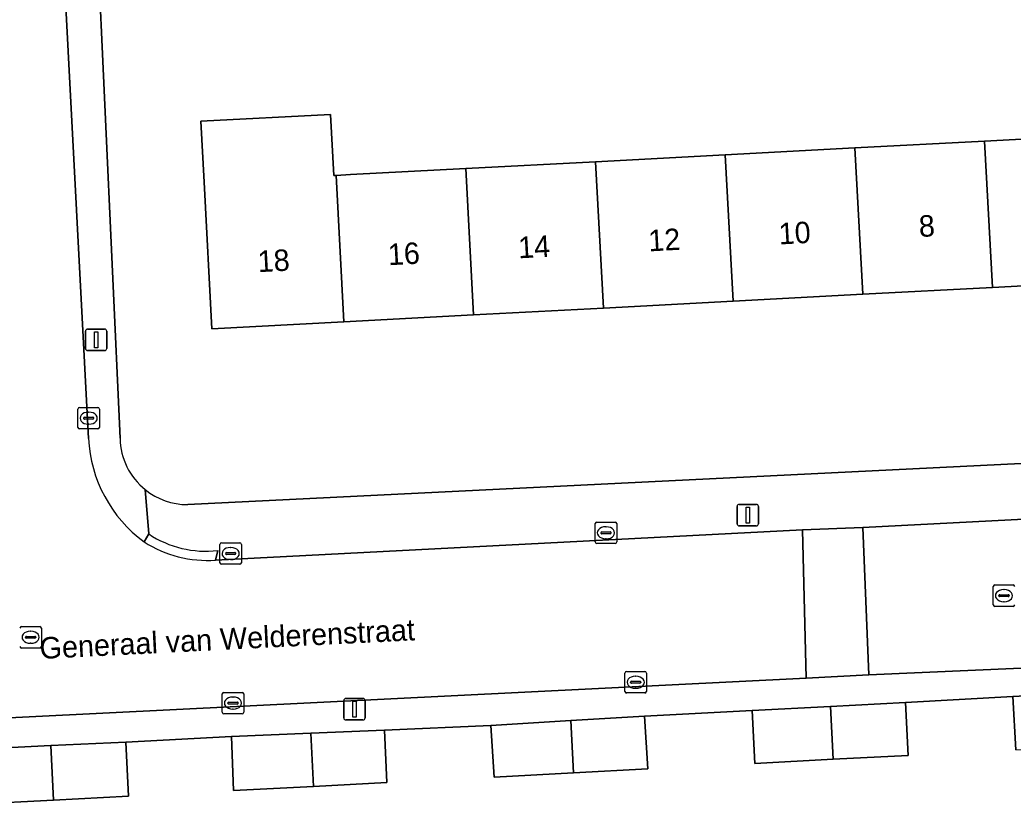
# Model space of a CAD drawing. Extents: x 161084 to 161928, y 385354 to 386522.
# Drawn here: x 161702.65 to 161748.84, y 386055.44 to 386091.94 of the extents above; entities that cross this region are included whole.
import ezdxf

# ---------------------------------------------------------------- set-up
doc = ezdxf.new("R2010")
doc.units = 0
for name, color, linetype in [('IMGEO_Erf', 7, 'Continuous'), ('IMGEO_Kolk', 7, 'Continuous'), ('IMGEO_Lichtmast', 7, 'Continuous'), ('IMGEO_Muur', 7, 'Continuous'), ('IMGEO_Openbare_ruimte_label', 7, 'Continuous'), ('IMGEO_Pand', 7, 'Continuous'), ('IMGEO_Pand_nummerreeks', 7, 'Continuous'), ('IMGEO_Rijbaan_lokaal_open', 7, 'Continuous'), ('IMGEO_Rioolput', 7, 'Continuous'), ('IMGEO_Voetpad_open', 7, 'Continuous')]:
    doc.layers.add(name, color=color, linetype=linetype)

msp = doc.modelspace()

# ---------------------------------------------------------------- linework, layer by layer
at = {"layer": 'IMGEO_Erf'}
for points in [[(161749.392, 386097.703), (161744.509, 386097.807), (161744.645, 386095.287), (161740.996, 386095.089), (161737.455, 386094.897), (161737.318, 386097.417), (161732.448, 386097.167), (161732.584, 386094.647), (161728.935, 386094.449), (161725.394, 386094.257), (161725.257, 386096.777), (161720.387, 386096.528), (161720.523, 386094.008), (161716.874, 386093.81), (161713.333, 386093.618), (161713.196, 386096.138), (161706.251, 386095.757), (161707.31, 386072.468)], [(161753.905, 386079.812), (161747.875, 386079.491), (161741.844, 386079.17), (161735.814, 386078.849), (161729.783, 386078.528), (161723.752, 386078.207), (161717.722, 386077.886), (161711.571, 386077.558), (161711.214, 386084.38), (161711.065, 386087.22), (161717.096, 386087.536), (161717.247, 386084.696), (161717.359, 386084.702), (161718.029, 386084.737), (161723.39, 386085.021), (161729.42, 386085.341), (161735.451, 386085.661), (161741.481, 386085.981), (161747.512, 386086.301), (161753.543, 386086.621)], [(161710.455, 386069.383), (161766.54, 386072.148)], [(161748.959, 386057.973), (161748.832, 386060.449), (161743.829, 386060.167), (161743.954, 386057.712), (161740.477, 386057.53), (161736.822, 386057.338), (161736.696, 386059.803), (161731.7, 386059.533), (161731.845, 386057.078), (161728.391, 386056.897), (161724.699, 386056.704), (161724.557, 386059.107), (161719.61, 386058.878), (161719.709, 386056.443), (161716.306, 386056.266), (161712.589, 386056.072), (161712.488, 386058.592), (161707.571, 386058.334), (161707.694, 386055.815), (161704.22, 386055.634), (161700.552, 386055.442)]]:
    msp.add_lwpolyline(points, dxfattribs=at)
for centre, radius, start, end in [((161710.447, 386072.522), 3.138, 180.9932, 231.174), ((161710.45, 386072.523), 3.14, 231.139, 270.0872)]:
    msp.add_arc(centre, radius, start, end, dxfattribs=at)
at = {"layer": 'IMGEO_Kolk'}
for p, q in [((161705.349, 386072.978), (161705.349, 386073.83)), ((161705.424, 386073.904), (161706.276, 386073.904)), ((161706.35, 386073.83), (161706.35, 386072.978)), ((161705.608, 386073.398), (161705.608, 386073.41)), ((161706.046, 386073.361), (161705.648, 386073.361)), ((161705.651, 386073.447), (161706.049, 386073.447)), ((161705.837, 386073.684), (161705.862, 386073.684)), ((161706.092, 386073.41), (161706.092, 386073.398)), ((161706.276, 386072.904), (161705.424, 386072.904)), ((161705.86, 386073.124), (161705.835, 386073.124)), ((161729.403, 386067.644), (161729.403, 386068.496)), ((161729.478, 386068.57), (161730.33, 386068.57)), ((161729.891, 386068.35), (161729.916, 386068.35)), ((161730.404, 386068.496), (161730.404, 386067.644)), ((161729.662, 386068.064), (161729.662, 386068.076)), ((161730.1, 386068.027), (161729.702, 386068.027)), ((161729.705, 386068.113), (161730.103, 386068.113)), ((161729.914, 386067.79), (161729.889, 386067.79)), ((161730.146, 386068.076), (161730.146, 386068.064)), ((161711.952, 386066.679), (161711.952, 386067.531)), ((161712.027, 386067.605), (161712.879, 386067.605)), ((161712.44, 386067.385), (161712.465, 386067.385)), ((161712.953, 386067.531), (161712.953, 386066.679)), ((161730.33, 386067.57), (161729.478, 386067.57)), ((161712.211, 386067.099), (161712.211, 386067.111)), ((161712.649, 386067.062), (161712.251, 386067.062)), ((161712.254, 386067.148), (161712.652, 386067.148)), ((161712.463, 386066.825), (161712.438, 386066.825)), ((161712.695, 386067.111), (161712.695, 386067.099)), ((161712.879, 386066.605), (161712.027, 386066.605)), ((161730.787, 386060.689), (161730.787, 386061.541)), ((161730.862, 386061.615), (161731.714, 386061.615)), ((161731.275, 386061.395), (161731.3, 386061.395)), ((161731.788, 386061.541), (161731.788, 386060.689)), ((161731.046, 386061.109), (161731.046, 386061.121)), ((161731.484, 386061.072), (161731.086, 386061.072)), ((161731.089, 386061.158), (161731.487, 386061.158)), ((161731.298, 386060.835), (161731.273, 386060.835)), ((161731.53, 386061.121), (161731.53, 386061.109)), ((161712.059, 386059.719), (161712.059, 386060.571)), ((161712.134, 386060.645), (161712.986, 386060.645)), ((161712.547, 386060.425), (161712.572, 386060.425)), ((161713.06, 386060.571), (161713.06, 386059.719)), ((161731.714, 386060.615), (161730.862, 386060.615)), ((161712.318, 386060.139), (161712.318, 386060.151)), ((161712.756, 386060.102), (161712.358, 386060.102)), ((161712.361, 386060.188), (161712.759, 386060.188)), ((161712.802, 386060.151), (161712.802, 386060.139)), ((161712.986, 386059.645), (161712.134, 386059.645)), ((161712.57, 386059.865), (161712.545, 386059.865))]:
    msp.add_line(p, q, dxfattribs=at)
for points in [[(161705.349, 386072.978), (161705.349, 386073.83)], [(161705.424, 386073.904), (161706.276, 386073.904)], [(161706.35, 386073.83), (161706.35, 386072.978)], [(161706.276, 386072.904), (161705.424, 386072.904)], [(161729.403, 386067.644), (161729.403, 386068.496)], [(161729.478, 386068.57), (161730.33, 386068.57)], [(161730.404, 386068.496), (161730.404, 386067.644)], [(161711.952, 386066.679), (161711.952, 386067.531)], [(161712.027, 386067.605), (161712.879, 386067.605)], [(161712.953, 386067.531), (161712.953, 386066.679)], [(161730.33, 386067.57), (161729.478, 386067.57)], [(161712.879, 386066.605), (161712.027, 386066.605)], [(161730.787, 386060.689), (161730.787, 386061.541)], [(161730.862, 386061.615), (161731.714, 386061.615)], [(161731.788, 386061.541), (161731.788, 386060.689)], [(161712.059, 386059.719), (161712.059, 386060.571)], [(161712.134, 386060.645), (161712.986, 386060.645)], [(161713.06, 386060.571), (161713.06, 386059.719)], [(161731.714, 386060.615), (161730.862, 386060.615)], [(161712.986, 386059.645), (161712.134, 386059.645)]]:
    msp.add_lwpolyline(points, dxfattribs=at)
for centre, radius, start, end in [((161705.426, 386073.828), 0.0765, 91.552, 178.448), ((161705.426, 386073.828), 0.0765, 91.552, 178.448), ((161706.274, 386073.828), 0.0765, 1.552, 88.448), ((161706.274, 386073.828), 0.0765, 1.552, 88.448), ((161705.648, 386073.407), 0.0403, 85.8775, 175.7526), ((161705.645, 386073.397), 0.0366, 178.938, 274.7102), ((161706.049, 386073.404), 0.043, 264.8664, 352.4533), ((161706.053, 386073.409), 0.0386, 1.7309, 96.639), ((161705.426, 386072.98), 0.0765, 181.552, 268.448), ((161705.426, 386072.98), 0.0765, 181.552, 268.448), ((161706.274, 386072.98), 0.0765, 271.552, 358.448), ((161706.274, 386072.98), 0.0765, 271.552, 358.448), ((161729.48, 386068.494), 0.0765, 91.552, 178.448), ((161729.48, 386068.494), 0.0765, 91.552, 178.448), ((161730.328, 386068.494), 0.0765, 1.552, 88.448), ((161730.328, 386068.494), 0.0765, 1.552, 88.448), ((161729.702, 386068.073), 0.0403, 85.8775, 175.7526), ((161729.699, 386068.063), 0.0366, 178.938, 274.7102), ((161730.103, 386068.07), 0.043, 264.8664, 352.4533), ((161730.107, 386068.075), 0.0386, 1.7309, 96.639), ((161712.029, 386067.529), 0.0765, 91.552, 178.448), ((161712.029, 386067.529), 0.0765, 91.552, 178.448), ((161712.877, 386067.529), 0.0765, 1.552, 88.448), ((161712.877, 386067.529), 0.0765, 1.552, 88.448), ((161729.48, 386067.646), 0.0765, 181.552, 268.448), ((161729.48, 386067.646), 0.0765, 181.552, 268.448), ((161730.328, 386067.646), 0.0765, 271.552, 358.448), ((161730.328, 386067.646), 0.0765, 271.552, 358.448), ((161712.251, 386067.108), 0.0403, 85.8775, 175.7526), ((161712.248, 386067.098), 0.0366, 178.938, 274.7102), ((161712.652, 386067.105), 0.043, 264.8664, 352.4533), ((161712.656, 386067.11), 0.0386, 1.7309, 96.639), ((161712.029, 386066.681), 0.0765, 181.552, 268.448), ((161712.029, 386066.681), 0.0765, 181.552, 268.448), ((161712.877, 386066.681), 0.0765, 271.552, 358.448), ((161712.877, 386066.681), 0.0765, 271.552, 358.448), ((161730.864, 386061.539), 0.0765, 91.552, 178.448), ((161730.864, 386061.539), 0.0765, 91.552, 178.448), ((161731.712, 386061.539), 0.0765, 1.552, 88.448), ((161731.712, 386061.539), 0.0765, 1.552, 88.448), ((161731.086, 386061.118), 0.0403, 85.8775, 175.7526), ((161731.083, 386061.108), 0.0366, 178.938, 274.7102), ((161731.487, 386061.115), 0.043, 264.8664, 352.4533), ((161731.491, 386061.12), 0.0386, 1.7309, 96.639), ((161712.136, 386060.569), 0.0765, 91.552, 178.448), ((161712.136, 386060.569), 0.0765, 91.552, 178.448), ((161712.984, 386060.569), 0.0765, 1.552, 88.448), ((161712.984, 386060.569), 0.0765, 1.552, 88.448), ((161730.864, 386060.691), 0.0765, 181.552, 268.448), ((161730.864, 386060.691), 0.0765, 181.552, 268.448), ((161731.712, 386060.691), 0.0765, 271.552, 358.448), ((161731.712, 386060.691), 0.0765, 271.552, 358.448), ((161712.358, 386060.148), 0.0403, 85.8775, 175.7526), ((161712.355, 386060.138), 0.0366, 178.938, 274.7102), ((161712.759, 386060.145), 0.043, 264.8664, 352.4533), ((161712.763, 386060.15), 0.0386, 1.7309, 96.639), ((161712.136, 386059.721), 0.0765, 181.552, 268.448), ((161712.136, 386059.721), 0.0765, 181.552, 268.448), ((161712.984, 386059.721), 0.0765, 271.552, 358.448), ((161712.984, 386059.721), 0.0765, 271.552, 358.448)]:
    msp.add_arc(centre, radius, start, end, dxfattribs=at)
for centre, major_axis, ratio, start_param, end_param in [((161705.836, 386073.404), (-0.387, 0.002), 0.722429, 4.712389, 7.853982), ((161705.861, 386073.404), (-0.39, 0.002), 0.717154, 1.570796, 4.712389), ((161729.89, 386068.07), (-0.387, 0.002), 0.722429, 4.712389, 7.853982), ((161729.915, 386068.07), (-0.39, 0.002), 0.717154, 1.570796, 4.712389), ((161712.439, 386067.105), (-0.387, 0.002), 0.722429, 4.712389, 7.853982), ((161712.464, 386067.105), (-0.39, 0.002), 0.717154, 1.570796, 4.712389), ((161731.274, 386061.115), (-0.387, 0.002), 0.722429, 4.712389, 7.853982), ((161731.299, 386061.115), (-0.39, 0.002), 0.717154, 1.570796, 4.712389), ((161712.546, 386060.145), (-0.387, 0.002), 0.722429, 4.712389, 7.853982), ((161712.571, 386060.145), (-0.39, 0.002), 0.717154, 1.570796, 4.712389)]:
    msp.add_ellipse(centre, major_axis=major_axis, ratio=ratio, start_param=start_param, end_param=end_param, dxfattribs=at)
at = {"layer": 'IMGEO_Lichtmast'}
for p, q in [((161705.698, 386076.65), (161705.698, 386077.45)), ((161705.698, 386077.45), (161705.698, 386076.65)), ((161705.798, 386077.55), (161706.588, 386077.55)), ((161706.588, 386077.55), (161705.798, 386077.55)), ((161706.688, 386077.45), (161706.688, 386076.65)), ((161706.688, 386076.65), (161706.688, 386077.45)), ((161706.588, 386076.55), (161705.798, 386076.55)), ((161705.798, 386076.55), (161706.588, 386076.55)), ((161736.003, 386068.494), (161736.003, 386069.294)), ((161736.003, 386069.294), (161736.003, 386068.494)), ((161736.103, 386069.394), (161736.893, 386069.394)), ((161736.893, 386069.394), (161736.103, 386069.394)), ((161736.993, 386069.294), (161736.993, 386068.494)), ((161736.993, 386068.494), (161736.993, 386069.294)), ((161736.893, 386068.394), (161736.103, 386068.394)), ((161736.103, 386068.394), (161736.893, 386068.394)), ((161717.814, 386060.359), (161718.604, 386060.359)), ((161718.604, 386060.359), (161717.814, 386060.359)), ((161717.714, 386059.459), (161717.714, 386060.259)), ((161717.714, 386060.259), (161717.714, 386059.459)), ((161718.704, 386060.259), (161718.704, 386059.459)), ((161718.704, 386059.459), (161718.704, 386060.259)), ((161718.604, 386059.359), (161717.814, 386059.359)), ((161717.814, 386059.359), (161718.604, 386059.359))]:
    msp.add_line(p, q, dxfattribs=at)
for points in [[(161706.118, 386077.425), (161706.268, 386077.425), (161706.268, 386076.675), (161706.118, 386076.675), (161706.118, 386077.425)], [(161736.423, 386069.269), (161736.573, 386069.269), (161736.573, 386068.519), (161736.423, 386068.519), (161736.423, 386069.269)], [(161718.134, 386060.234), (161718.284, 386060.234), (161718.284, 386059.484), (161718.134, 386059.484), (161718.134, 386060.234)]]:
    msp.add_lwpolyline(points, dxfattribs=at)
for centre, start, end in [((161705.798, 386077.45), 90, 180), ((161705.798, 386077.45), 90, 180), ((161706.588, 386077.45), 0, 90), ((161706.588, 386077.45), 360, 90), ((161705.798, 386076.65), 180, 270), ((161705.798, 386076.65), 180, 270), ((161706.588, 386076.65), 270, 0), ((161706.588, 386076.65), 270, 0), ((161736.103, 386069.294), 90, 180), ((161736.103, 386069.294), 90, 180), ((161736.893, 386069.294), 0, 90), ((161736.893, 386069.294), 360, 90), ((161736.103, 386068.494), 180, 270), ((161736.103, 386068.494), 180, 270), ((161736.893, 386068.494), 270, 0), ((161736.893, 386068.494), 270, 0), ((161717.814, 386060.259), 90, 180), ((161717.814, 386060.259), 90, 180), ((161718.604, 386060.259), 0, 90), ((161718.604, 386060.259), 360, 90), ((161717.814, 386059.459), 180, 270), ((161717.814, 386059.459), 180, 270), ((161718.604, 386059.459), 270, 0), ((161718.604, 386059.459), 270, 0)]:
    msp.add_arc(centre, 0.1, start, end, dxfattribs=at)
at = {"layer": 'IMGEO_Muur'}
for points in [[(161748.832, 386060.449), (161743.829, 386060.167)], [(161736.696, 386059.803), (161731.7, 386059.533)], [(161724.557, 386059.107), (161719.61, 386058.878)], [(161712.488, 386058.592), (161707.571, 386058.334)]]:
    msp.add_lwpolyline(points, dxfattribs=at)
at = {"layer": 'IMGEO_Pand'}
for points in [[(161717.359, 386084.702), (161717.247, 386084.696), (161717.096, 386087.536), (161711.065, 386087.22), (161711.214, 386084.38), (161711.571, 386077.558), (161717.722, 386077.886)], [(161747.512, 386086.301), (161741.481, 386085.981), (161741.844, 386079.17), (161747.875, 386079.491)], [(161753.543, 386086.621), (161747.512, 386086.301), (161747.875, 386079.491), (161753.905, 386079.812)], [(161741.481, 386085.981), (161735.451, 386085.661), (161735.814, 386078.849), (161741.844, 386079.17)], [(161729.42, 386085.341), (161723.39, 386085.021), (161723.752, 386078.207), (161729.783, 386078.528)], [(161729.783, 386078.528), (161735.814, 386078.849), (161735.451, 386085.661), (161729.42, 386085.341)], [(161723.39, 386085.021), (161718.029, 386084.737), (161717.359, 386084.702), (161717.722, 386077.886), (161723.752, 386078.207)], [(161748.832, 386060.449), (161748.959, 386057.973), (161752.562, 386058.161), (161752.435, 386060.633)], [(161736.696, 386059.803), (161736.822, 386057.338), (161740.477, 386057.53), (161740.35, 386059.989)], [(161740.35, 386059.989), (161740.477, 386057.53), (161743.954, 386057.712), (161743.829, 386060.167)], [(161728.266, 386059.328), (161728.391, 386056.897), (161731.845, 386057.078), (161731.7, 386059.533)], [(161724.557, 386059.107), (161724.699, 386056.704), (161728.391, 386056.897), (161728.266, 386059.328)], [(161712.488, 386058.592), (161712.589, 386056.072), (161716.306, 386056.266), (161716.178, 386058.74)], [(161716.178, 386058.74), (161716.306, 386056.266), (161719.709, 386056.443), (161719.61, 386058.878)], [(161700.429, 386057.985), (161700.552, 386055.442), (161704.22, 386055.634), (161704.09, 386058.164)], [(161704.09, 386058.164), (161704.22, 386055.634), (161707.694, 386055.815), (161707.571, 386058.334)]]:
    msp.add_lwpolyline(points, close=True, dxfattribs=at)
at = {"layer": 'IMGEO_Rijbaan_lokaal_open'}
for points in [[(161705.839, 386072.457), (161704.344, 386101.118)], [(161696.094, 386072.976), (161695.455, 386072.869), (161695.801, 386067.086), (161673.135, 386065.952), (161673.478, 386060.126), (161673.609, 386060.132), (161699.865, 386061.345), (161699.937, 386059.491), (161699.945, 386059.344), (161739.221, 386061.311), (161739.043, 386068.201), (161711.746, 386066.796)]]:
    msp.add_lwpolyline(points, dxfattribs=at)
for points in [[(161785.81, 386070.544), (161752.955, 386068.892), (161741.848, 386068.311), (161742.127, 386061.455), (161751.695, 386061.879), (161786.186, 386063.711)], [(161741.848, 386068.311), (161739.043, 386068.201), (161739.221, 386061.311), (161742.127, 386061.455)]]:
    msp.add_lwpolyline(points, close=True, dxfattribs=at)
for centre, radius, start, end in [((161712.222, 386072.792), 6.392, 183.006, 233.587), ((161711.365, 386072.198), 5.416, 237.1612, 274.0362)]:
    msp.add_arc(centre, radius, start, end, dxfattribs=at)
at = {"layer": 'IMGEO_Rioolput'}
for p, q in [((161747.912, 386064.718), (161747.912, 386065.57)), ((161747.987, 386065.644), (161748.839, 386065.644)), ((161748.4, 386065.424), (161748.425, 386065.424)), ((161748.171, 386065.138), (161748.171, 386065.15)), ((161748.609, 386065.101), (161748.211, 386065.101)), ((161748.214, 386065.187), (161748.612, 386065.187)), ((161748.655, 386065.15), (161748.655, 386065.138)), ((161748.839, 386064.644), (161747.987, 386064.644)), ((161748.423, 386064.864), (161748.398, 386064.864)), ((161702.724, 386063.708), (161703.576, 386063.708)), ((161703.65, 386063.634), (161703.65, 386062.782)), ((161702.908, 386063.202), (161702.908, 386063.214)), ((161703.346, 386063.165), (161702.948, 386063.165)), ((161702.951, 386063.251), (161703.349, 386063.251)), ((161703.137, 386063.488), (161703.162, 386063.488)), ((161703.392, 386063.214), (161703.392, 386063.202)), ((161703.576, 386062.708), (161702.724, 386062.708)), ((161703.16, 386062.928), (161703.135, 386062.928))]:
    msp.add_line(p, q, dxfattribs=at)
for points in [[(161747.912, 386064.718), (161747.912, 386065.57)], [(161747.987, 386065.644), (161748.839, 386065.644)], [(161748.839, 386064.644), (161747.987, 386064.644)], [(161702.724, 386063.708), (161703.576, 386063.708)], [(161703.65, 386063.634), (161703.65, 386062.782)], [(161703.576, 386062.708), (161702.724, 386062.708)]]:
    msp.add_lwpolyline(points, dxfattribs=at)
for centre, radius, start, end in [((161747.989, 386065.568), 0.0765, 91.552, 178.448), ((161747.989, 386065.568), 0.0765, 91.552, 178.448), ((161748.837, 386065.568), 0.0765, 1.552, 88.448), ((161748.837, 386065.568), 0.0765, 1.552, 88.448), ((161748.211, 386065.147), 0.0403, 85.8775, 175.7526), ((161748.208, 386065.137), 0.0366, 178.938, 274.7102), ((161748.612, 386065.144), 0.043, 264.8664, 352.4533), ((161748.616, 386065.149), 0.0386, 1.7309, 96.639), ((161747.989, 386064.72), 0.0765, 181.552, 268.448), ((161747.989, 386064.72), 0.0765, 181.552, 268.448), ((161748.837, 386064.72), 0.0765, 271.552, 358.448), ((161748.837, 386064.72), 0.0765, 271.552, 358.448), ((161702.726, 386063.632), 0.0765, 91.552, 178.448), ((161702.726, 386063.632), 0.0765, 91.552, 178.448), ((161703.574, 386063.632), 0.0765, 1.552, 88.448), ((161703.574, 386063.632), 0.0765, 1.552, 88.448), ((161702.948, 386063.211), 0.0403, 85.8775, 175.7526), ((161702.945, 386063.201), 0.0366, 178.938, 274.7102), ((161703.349, 386063.208), 0.043, 264.8664, 352.4533), ((161703.353, 386063.213), 0.0386, 1.7309, 96.639), ((161702.726, 386062.784), 0.0765, 181.552, 268.448), ((161702.726, 386062.784), 0.0765, 181.552, 268.448), ((161703.574, 386062.784), 0.0765, 271.552, 358.448), ((161703.574, 386062.784), 0.0765, 271.552, 358.448)]:
    msp.add_arc(centre, radius, start, end, dxfattribs=at)
for centre, major_axis, ratio, start_param, end_param in [((161748.399, 386065.144), (-0.387, 0.002), 0.722429, 4.712389, 7.853982), ((161748.424, 386065.144), (-0.39, 0.002), 0.717154, 1.570796, 4.712389), ((161703.136, 386063.208), (-0.387, 0.002), 0.722429, 4.712389, 7.853982), ((161703.161, 386063.208), (-0.39, 0.002), 0.717154, 1.570796, 4.712389)]:
    msp.add_ellipse(centre, major_axis=major_axis, ratio=ratio, start_param=start_param, end_param=end_param, dxfattribs=at)
at = {"layer": 'IMGEO_Voetpad_open'}
for points in [[(161703.488, 386116.779), (161704.344, 386101.118), (161705.839, 386072.457)], [(161707.31, 386072.468), (161706.251, 386095.757)], [(161786.09, 386073.112), (161767.944, 386072.217), (161766.54, 386072.148), (161710.455, 386069.383)], [(161708.428, 386067.648), (161708.644, 386068.016), (161708.48, 386070.078)], [(161708.48, 386070.078), (161708.644, 386068.016)], [(161711.848, 386067.249), (161711.746, 386066.796), (161739.043, 386068.201), (161741.848, 386068.311), (161752.955, 386068.892)], [(161708.644, 386068.016), (161708.428, 386067.648)], [(161711.746, 386066.796), (161711.848, 386067.249)], [(161805.348, 386064.65), (161789.822, 386063.904), (161786.186, 386063.711), (161751.695, 386061.879), (161742.127, 386061.455), (161739.221, 386061.311), (161699.945, 386059.344)], [(161700.429, 386057.985), (161704.09, 386058.164), (161707.571, 386058.334), (161712.488, 386058.592), (161716.178, 386058.74), (161719.61, 386058.878), (161724.557, 386059.107), (161728.266, 386059.328), (161731.7, 386059.533), (161736.696, 386059.803), (161740.35, 386059.989), (161743.829, 386060.167), (161748.832, 386060.449), (161752.435, 386060.633), (161755.998, 386060.814), (161761.022, 386061.091), (161764.518, 386061.312), (161768.141, 386061.542)]]:
    msp.add_lwpolyline(points, dxfattribs=at)
for centre, radius, start, end in [((161712.222, 386072.792), 6.392, 183.006, 233.587), ((161710.447, 386072.522), 3.138, 180.9932, 231.174), ((161710.45, 386072.523), 3.14, 231.139, 270.0872), ((161711.278, 386071.944), 4.729, 236.1526, 276.9222), ((161711.278, 386071.944), 4.729, 236.1526, 276.9222), ((161711.365, 386072.198), 5.416, 237.1612, 274.0362)]:
    msp.add_arc(centre, radius, start, end, dxfattribs=at)

# ---------------------------------------------------------------- texts
at = {"layer": 'IMGEO_Openbare_ruimte_label'}
msp.add_text('Generaal van Welderenstraat', height=1, rotation=2.8653, dxfattribs=at).set_placement((161703.592, 386062.197))
at = {"layer": 'IMGEO_Pand_nummerreeks'}
for s, rotation, p in [('10', 3.0481, (161737.962, 386081.486)), ('8', 3.0484, (161744.48, 386081.834)), ('12', 3.0484, (161731.899, 386081.164)), ('16', 3.0484, (161719.788, 386080.519)), ('14', 3.0484, (161725.845, 386080.841)), ('18', 3.0481, (161713.734, 386080.196))]:
    msp.add_text(s, height=1, rotation=rotation, dxfattribs=at).set_placement(p)

doc.saveas('drawing.dxf')
